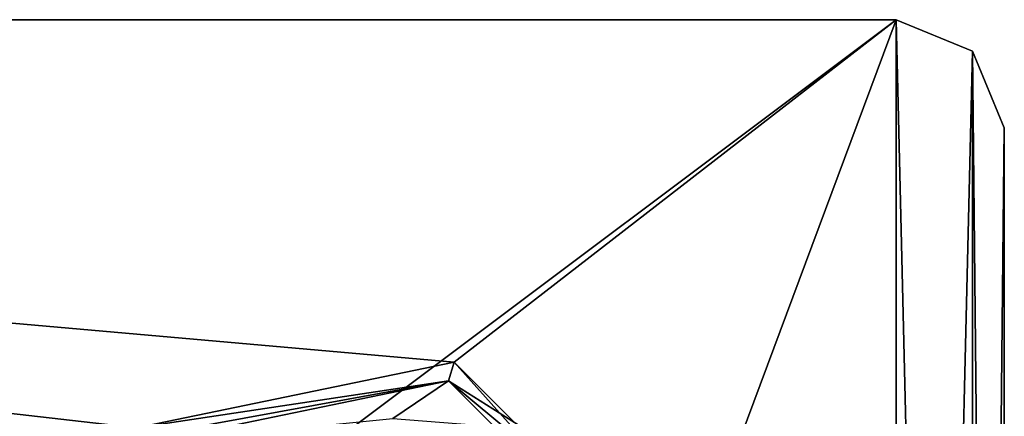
# Model space of a CAD drawing. Header units: metres. Extents: x -205 to 205, y -82 to 82.
# Tile 426 of 426: x 159 to 205, y 57 to 75. Entities that reach past the tile are written whole.
import ezdxf

# ---------------------------------------------------------------- set-up
doc = ezdxf.new("R2010")
doc.units = ezdxf.units.M
doc.layers.add('solid_PRT0003', color=7, linetype='CONTINUOUS')

msp = doc.modelspace()

# ---------------------------------------------------------------- linework, layer by layer
at = {"layer": 'solid_PRT0003'}
for points in [[(0, -75), (0, 75), (200, 75)], [(200, 75, 1.5), (200, 75), (0, 75)], [(200, -75), (0, -75), (200, 75)], [(0, 75, 1.5), (200, 75, 1.5), (0, 75)], [(179.536652, 59.144897, 1.5), (200, 75, 1.5), (0, 75, 1.5)], [(164.837662, 56.110996, 1.5), (179.536652, 59.144897, 1.5), (0, 75, 1.5)], [(155.12355, 47.959885, 1.5), (164.837662, 56.110996, 1.5), (0, 75, 1.5)], [(179.536652, 59.144897, 1.5), (190.144897, 48.536644, 1.5), (200, 75, 1.5)], [(190.144897, 48.536644, 1.5), (200, -75, 1.5), (200, 75, 1.5)], [(200, -75), (200, 75), (203.535538, 73.535538)], [(203.535538, 73.535538, 1.5), (203.535538, 73.535538), (200, 75)], [(200, 75, 1.5), (203.535538, 73.535538, 1.5), (200, 75)], [(203.535538, -73.535538, 1.5), (203.535538, 73.535538, 1.5), (200, 75, 1.5)], [(203.535538, -73.535538, 1.5), (200, 75, 1.5), (200, -75, 1.5)], [(203.535538, -73.535538), (200, -75), (203.535538, 73.535538)], [(203.535538, -73.535538), (203.535538, 73.535538), (205, 70)], [(205, 70, 1.5), (205, 70), (203.535538, 73.535538)], [(203.535538, 73.535538, 1.5), (205, 70, 1.5), (203.535538, 73.535538)], [(205, -70, 1.5), (205, 70, 1.5), (203.535538, 73.535538, 1.5)], [(203.535538, -73.535538, 1.5), (205, -70, 1.5), (203.535538, 73.535538, 1.5)], [(205, -70), (203.535538, -73.535538), (205, 70)], [(205, -70, 1.5), (205, -70), (205, 70)], [(205, -70, 1.5), (205, 70), (205, 70, 1.5)], [(179.275162, 58.280056, 2.071429), (179.536652, 59.144897, 1.5), (164.837662, 56.110996, 1.5)], [(179.275162, 58.280056, 2.071429), (189.28006, 48.275169, 2.071429), (179.536652, 59.144897, 1.5)], [(189.28006, 48.275169, 2.071429), (190.144897, 48.536644, 1.5), (179.536652, 59.144897, 1.5)], [(179.275162, 58.280056, 2.071429), (164.837662, 56.110996, 1.5), (165.181244, 55.70153, 1.654846)], [(179.275162, 58.280056, 2.071429), (165.181244, 55.70153, 1.654846), (165.418427, 55.418869, 2.071429)], [(176.700027, 56.53273, 3.5), (179.275162, 58.280056, 2.071429), (165.418427, 55.418869, 2.071429)], [(176.700027, 56.53273, 3.5), (182.797241, 56.056736, 2.82296), (179.275162, 58.280056, 2.071429)], [(187.036255, 51.828857, 2.822944), (189.28006, 48.275169, 2.071429), (179.275162, 58.280056, 2.071429)], [(182.797241, 56.056736, 2.82296), (187.036255, 51.828857, 2.822944), (179.275162, 58.280056, 2.071429)]]:
    msp.add_3dface(points, dxfattribs=at)

doc.saveas('drawing.dxf')
